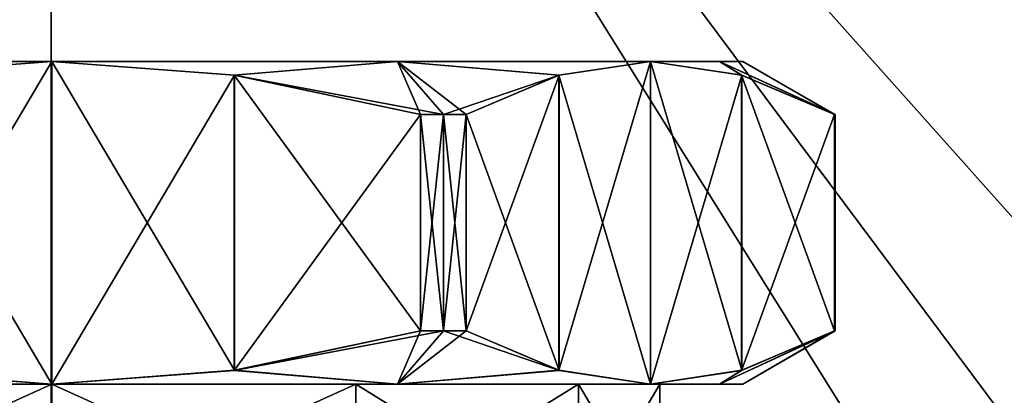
# Model space of a CAD drawing. Header units: metres. Extents: x -205 to 205, y -82 to 82.
# Tile 270 of 426: x -1 to 21, y 48 to 56. Entities that reach past the tile are written whole.
import ezdxf

# ---------------------------------------------------------------- set-up
doc = ezdxf.new("R2010")
doc.units = ezdxf.units.M
doc.layers.add('solid_PRT0003', color=7, linetype='CONTINUOUS')

msp = doc.modelspace()

# ---------------------------------------------------------------- linework, layer by layer
at = {"layer": 'solid_PRT0003'}
for points in [[(-200, -75), (-200, 75), (0, 75)], [(0, -75), (-200, -75), (0, 75)], [(-33.837666, 56.110996, 1.5), (-18.216194, 45.809784, 1.5), (0, 75, 1.5)], [(-18.216194, 45.809784, 1.5), (18.216194, 45.809784, 1.5), (0, 75, 1.5)], [(0, -75), (0, 75), (200, 75)], [(200, -75), (0, -75), (200, 75)], [(24.12355, 47.959885, 1.5), (33.837666, 56.110996, 1.5), (0, 75, 1.5)], [(21.359428, 46.364033, 1.5), (24.12355, 47.959885, 1.5), (0, 75, 1.5)], [(18.216194, 45.809784, 1.5), (21.359428, 46.364033, 1.5), (0, 75, 1.5)], [(155.12355, 47.959885, 1.5), (164.837662, 56.110996, 1.5), (0, 75, 1.5)], [(152.359421, 46.364033, 1.5), (155.12355, 47.959885, 1.5), (0, 75, 1.5)], [(82.463356, 59.144901, 1.5), (152.359421, 46.364033, 1.5), (0, 75, 1.5)], [(14.499654, 55.000076, 20.617714), (-14.478124, 55.000076, 20.617714), (-14.989235, 55.000076, 24.5)], [(15.010765, 55.000076, 24.5), (-14.989235, 55.000076, 24.5), (-14.478124, 55.000076, 28.382286)], [(15.010765, 55.000076, 24.5), (14.499654, 55.000076, 20.617714), (-14.989235, 55.000076, 24.5)], [(-14.478124, 55.000076, 20.617714), (13.001145, 55.000076, 17), (-12.979616, 55.000076, 17)], [(14.499654, 55.000076, 20.617714), (13.001145, 55.000076, 17), (-14.478124, 55.000076, 20.617714)], [(14.499654, 55.000076, 28.382286), (-14.478124, 55.000076, 28.382286), (-12.979616, 55.000076, 32)], [(14.499654, 55.000076, 28.382286), (15.010765, 55.000076, 24.5), (-14.478124, 55.000076, 28.382286)], [(-12.979616, 55.000076, 17), (13.001145, 55.000076, 17), (7.510765, 55.000076, 11.509619)], [(-7.489235, 55.000076, 11.509619), (-12.979616, 55.000076, 17), (7.510765, 55.000076, 11.509619)], [(-7.489235, 55.000076, 37.490379), (13.001145, 55.000076, 32), (-12.979616, 55.000076, 32)], [(14.499654, 55.000076, 28.382286), (-12.979616, 55.000076, 32), (13.001145, 55.000076, 32)], [(-7.489235, 55.000076, 11.509619), (0.010765, 55.000076, 9.5), (-3.948415, 54.703487, 9.5)], [(-7.489235, 55.000076, 11.509619), (7.510765, 55.000076, 11.509619), (0.010765, 55.000076, 9.5)], [(-7.489235, 55.000076, 37.490379), (-3.954724, 54.702557, 39.5), (0.010765, 55.000076, 39.5)], [(-7.489235, 55.000076, 37.490379), (0.010765, 55.000076, 39.5), (7.510765, 55.000076, 37.490379)], [(-7.489235, 55.000076, 37.490379), (7.510765, 55.000076, 37.490379), (13.001145, 55.000076, 32)], [(0.010765, 55.000076, 39.5), (-3.954724, 54.702557, 39.5), (0.010765, 48.000076, 39.5)], [(0.010765, 55.000076, 9.5), (0.010765, 48.000076, 9.5), (-3.954724, 48.297596, 9.5)], [(-3.948415, 54.703487, 9.5), (0.010765, 55.000076, 9.5), (-3.954724, 48.297596, 9.5)], [(0.010765, 55.000076, 39.5), (0.010765, 48.000076, 39.5), (3.976254, 48.297596, 39.5)], [(0.010765, 55.000076, 9.5), (3.976253, 54.702557, 9.5), (0.010765, 48.000076, 9.5)], [(3.969945, 54.703487, 39.5), (0.010765, 55.000076, 39.5), (3.976254, 48.297596, 39.5)], [(7.510765, 55.000076, 11.509619), (3.976253, 54.702557, 9.5), (0.010765, 55.000076, 9.5)], [(7.510765, 55.000076, 37.490379), (0.010765, 55.000076, 39.5), (3.969945, 54.703487, 39.5)], [(7.510765, 55.000076, 37.490379), (3.969945, 54.703487, 39.5), (8.510765, 53.845375, 39.222431)], [(7.510765, 55.000076, 11.509619), (8.010765, 53.845375, 9.5), (3.976253, 54.702557, 9.5)], [(7.510765, 55.000076, 11.509619), (8.510765, 53.845375, 9.777568), (8.010765, 53.845375, 9.5)], [(7.510765, 55.000076, 37.490379), (8.510765, 53.845375, 39.222431), (9.001145, 53.845375, 38.928204)], [(7.510765, 55.000076, 37.490379), (9.001145, 53.845375, 38.928204), (11.018401, 54.702557, 35.434216)], [(7.510765, 55.000076, 11.509619), (11.021556, 54.703487, 13.57125), (8.510765, 53.845375, 9.777568)], [(7.510765, 55.000076, 11.509619), (13.001145, 55.000076, 17), (11.021556, 54.703487, 13.57125)], [(7.510765, 55.000076, 37.490379), (11.018401, 54.702557, 35.434216), (13.001145, 55.000076, 32)], [(11.018401, 54.702557, 35.434216), (13.001145, 48.000076, 32), (13.001145, 55.000076, 32)], [(13.001145, 55.000076, 17), (13.001145, 48.000076, 17), (11.018401, 48.297596, 13.565786)], [(13.001145, 55.000076, 17), (11.018401, 48.297596, 13.565786), (11.021556, 54.703487, 13.57125)], [(14.983891, 48.297596, 28.565786), (13.001145, 55.000076, 32), (13.001145, 48.000076, 32)], [(14.983891, 54.702557, 20.434214), (13.001145, 48.000076, 17), (13.001145, 55.000076, 17)], [(14.983891, 54.702557, 20.434214), (13.001145, 55.000076, 17), (14.499654, 55.000076, 20.617714)], [(14.980736, 54.703487, 28.571249), (14.499654, 55.000076, 28.382286), (13.001145, 55.000076, 32)], [(14.983891, 48.297596, 28.565786), (14.980736, 54.703487, 28.571249), (13.001145, 55.000076, 32)], [(14.499654, 55.000076, 28.382286), (17.001146, 53.845375, 25.071796), (17.00836, 53.845375, 24.785938)], [(14.980736, 54.703487, 28.571249), (17.001146, 53.845375, 25.071796), (14.499654, 55.000076, 28.382286)], [(14.499654, 55.000076, 28.382286), (17.00836, 53.845375, 24.785938), (17.010765, 53.845375, 24.5)], [(14.499654, 55.000076, 28.382286), (17.010765, 53.845375, 24.5), (15.010765, 55.000076, 24.5)], [(15.010765, 55.000076, 24.5), (17.001146, 53.845375, 23.928204), (14.499654, 55.000076, 20.617714)], [(14.983891, 54.702557, 20.434214), (14.499654, 55.000076, 20.617714), (17.001146, 53.845375, 23.928204)], [(15.010765, 55.000076, 24.5), (17.010765, 53.845375, 24.5), (17.00836, 53.845375, 24.214062)], [(15.010765, 55.000076, 24.5), (17.00836, 53.845375, 24.214062), (17.001146, 53.845375, 23.928204)], [(-3.954724, 54.702557, 39.5), (-3.948415, 48.296665, 39.5), (0.010765, 48.000076, 39.5)], [(3.976253, 54.702557, 9.5), (3.969944, 48.296665, 9.5), (0.010765, 48.000076, 9.5)], [(3.976253, 54.702557, 9.5), (8.010765, 53.845375, 9.5), (3.969944, 48.296665, 9.5)], [(3.969945, 54.703487, 39.5), (3.976254, 48.297596, 39.5), (8.010765, 49.154774, 39.5)], [(3.969945, 54.703487, 39.5), (8.010765, 49.154774, 39.5), (8.010765, 53.845375, 39.5)], [(3.969945, 54.703487, 39.5), (8.010765, 53.845375, 39.5), (8.510765, 53.845375, 39.222431)], [(11.021556, 54.703487, 13.57125), (9.001145, 53.845375, 10.071796), (8.510765, 53.845375, 9.777568)], [(11.021556, 54.703487, 13.57125), (11.018401, 48.297596, 13.565786), (9.001145, 49.154774, 10.071796)], [(11.021556, 54.703487, 13.57125), (9.001145, 49.154774, 10.071796), (9.001145, 53.845375, 10.071796)], [(11.018401, 54.702557, 35.434216), (9.001145, 53.845375, 38.928204), (11.021556, 48.296665, 35.428749)], [(11.018401, 54.702557, 35.434216), (11.021556, 48.296665, 35.428749), (13.001145, 48.000076, 32)], [(14.980736, 48.296665, 20.428751), (13.001145, 48.000076, 17), (14.983891, 54.702557, 20.434214)], [(14.980736, 54.703487, 28.571249), (17.001146, 49.154774, 25.071796), (17.001146, 53.845375, 25.071796)], [(14.983891, 48.297596, 28.565786), (17.001146, 49.154774, 25.071796), (14.980736, 54.703487, 28.571249)], [(14.980736, 48.296665, 20.428751), (14.983891, 54.702557, 20.434214), (17.001146, 53.845375, 23.928204)], [(8.010765, 53.845375, 9.5), (8.010765, 49.154774, 9.5), (3.969944, 48.296665, 9.5)], [(8.510765, 53.845375, 9.777568), (8.510765, 49.154774, 9.777568), (8.010765, 49.154774, 9.5)], [(8.510765, 53.845375, 9.777568), (8.010765, 49.154774, 9.5), (8.010765, 53.845375, 9.5)], [(8.010765, 53.845375, 39.5), (8.010765, 49.154774, 39.5), (8.510765, 49.154774, 39.222431)], [(8.510765, 53.845375, 39.222431), (8.010765, 53.845375, 39.5), (8.510765, 49.154774, 39.222431)], [(9.001145, 53.845375, 10.071796), (9.001145, 49.154774, 10.071796), (8.510765, 49.154774, 9.777568)], [(8.510765, 53.845375, 9.777568), (9.001145, 53.845375, 10.071796), (8.510765, 49.154774, 9.777568)], [(8.510765, 53.845375, 39.222431), (8.510765, 49.154774, 39.222431), (9.001145, 49.154774, 38.928204)], [(8.510765, 53.845375, 39.222431), (9.001145, 49.154774, 38.928204), (9.001145, 53.845375, 38.928204)], [(9.001145, 53.845375, 38.928204), (9.001145, 49.154774, 38.928204), (11.021556, 48.296665, 35.428749)], [(14.980736, 48.296665, 20.428751), (17.001146, 53.845375, 23.928204), (17.001146, 49.154774, 23.928204)], [(17.001146, 53.845375, 25.071796), (17.001146, 49.154774, 25.071796), (17.00836, 49.154774, 24.785938)], [(17.00836, 53.845375, 24.785938), (17.001146, 53.845375, 25.071796), (17.00836, 49.154774, 24.785938)], [(17.001146, 49.154774, 23.928204), (17.001146, 53.845375, 23.928204), (17.00836, 53.845375, 24.214062)], [(17.00836, 49.154774, 24.214062), (17.001146, 49.154774, 23.928204), (17.00836, 53.845375, 24.214062)], [(17.00836, 53.845375, 24.785938), (17.00836, 49.154774, 24.785938), (17.010765, 49.154774, 24.5)], [(17.010765, 53.845375, 24.5), (17.00836, 53.845375, 24.785938), (17.010765, 49.154774, 24.5)], [(17.00836, 49.154774, 24.214062), (17.010765, 53.845375, 24.5), (17.010765, 49.154774, 24.5)], [(17.00836, 49.154774, 24.214062), (17.00836, 53.845375, 24.214062), (17.010765, 53.845375, 24.5)], [(8.510765, 49.154774, 9.777568), (7.510765, 48.000076, 11.509619), (3.969944, 48.296665, 9.5)], [(8.510765, 49.154774, 9.777568), (3.969944, 48.296665, 9.5), (8.010765, 49.154774, 9.5)], [(8.010765, 49.154774, 39.5), (3.976254, 48.297596, 39.5), (7.510765, 48.000076, 37.490379)], [(8.510765, 49.154774, 39.222431), (7.510765, 48.000076, 37.490379), (11.021556, 48.296665, 35.428749)], [(8.510765, 49.154774, 39.222431), (8.010765, 49.154774, 39.5), (7.510765, 48.000076, 37.490379)], [(9.001145, 49.154774, 10.071796), (11.018401, 48.297596, 13.565786), (7.510765, 48.000076, 11.509619)], [(8.510765, 49.154774, 9.777568), (9.001145, 49.154774, 10.071796), (7.510765, 48.000076, 11.509619)], [(8.510765, 49.154774, 39.222431), (11.021556, 48.296665, 35.428749), (9.001145, 49.154774, 38.928204)], [(17.001146, 49.154774, 25.071796), (14.499654, 48.000076, 28.382286), (15.010765, 48.000076, 24.5)], [(14.983891, 48.297596, 28.565786), (14.499654, 48.000076, 28.382286), (17.001146, 49.154774, 25.071796)], [(17.010765, 49.154774, 24.5), (15.010765, 48.000076, 24.5), (14.499654, 48.000076, 20.617714)], [(17.00836, 49.154774, 24.214062), (17.010765, 49.154774, 24.5), (14.499654, 48.000076, 20.617714)], [(17.00836, 49.154774, 24.214062), (14.499654, 48.000076, 20.617714), (17.001146, 49.154774, 23.928204)], [(14.980736, 48.296665, 20.428751), (17.001146, 49.154774, 23.928204), (14.499654, 48.000076, 20.617714)], [(17.00836, 49.154774, 24.785938), (15.010765, 48.000076, 24.5), (17.010765, 49.154774, 24.5)], [(17.001146, 49.154774, 25.071796), (15.010765, 48.000076, 24.5), (17.00836, 49.154774, 24.785938)], [(-3.954724, 48.297596, 9.5), (0.010765, 48.000076, 9.5), (-7.489235, 48.000076, 11.509619)], [(-3.948415, 48.296665, 39.5), (-7.489235, 48.000076, 37.490379), (0.010765, 48.000076, 39.5)], [(3.976254, 48.297596, 39.5), (0.010765, 48.000076, 39.5), (7.510765, 48.000076, 37.490379)], [(3.969944, 48.296665, 9.5), (7.510765, 48.000076, 11.509619), (0.010765, 48.000076, 9.5)], [(11.018401, 48.297596, 13.565786), (13.001145, 48.000076, 17), (7.510765, 48.000076, 11.509619)], [(11.021556, 48.296665, 35.428749), (7.510765, 48.000076, 37.490379), (13.001145, 48.000076, 32)], [(14.983891, 48.297596, 28.565786), (13.001145, 48.000076, 32), (14.499654, 48.000076, 28.382286)], [(14.980736, 48.296665, 20.428751), (14.499654, 48.000076, 20.617714), (13.001145, 48.000076, 17)], [(-7.489235, 48.000076, 37.490379), (-6.589241, 48.000076, 35.93153), (0.010774, 48.000076, 37.700001)], [(0.010765, 48.000076, 39.5), (-7.489235, 48.000076, 37.490379), (0.010774, 48.000076, 37.700001)], [(-7.489235, 48.000076, 11.509619), (0.010756, 48.000076, 11.299997), (-6.589254, 48.000076, 13.06848)], [(-7.489235, 48.000076, 11.509619), (0.010765, 48.000076, 9.5), (0.010756, 48.000076, 11.299997)], [(-6.589254, 48.000076, 13.06848), (0.010756, 48.000076, 11.299997), (-6.589204, 45, 13.06845)], [(-6.589241, 48.000076, 35.93153), (-6.589204, 45, 35.931549), (0.010765, 45, 37.699997)], [(0.010774, 48.000076, 37.700001), (-6.589241, 48.000076, 35.93153), (0.010765, 45, 37.699997)], [(0.010756, 48.000076, 11.299997), (0.010765, 45, 11.300004), (-6.589204, 45, 13.06845)], [(0.010756, 48.000076, 11.299997), (6.61077, 48.000076, 13.068472), (0.010765, 45, 11.300004)], [(7.510765, 48.000076, 11.509619), (6.61077, 48.000076, 13.068472), (0.010756, 48.000076, 11.299997)], [(0.010765, 48.000076, 9.5), (7.510765, 48.000076, 11.509619), (0.010756, 48.000076, 11.299997)], [(6.61077, 48.000076, 13.068472), (6.610734, 45, 13.06845), (0.010765, 45, 11.300004)], [(0.010774, 48.000076, 37.700001), (0.010765, 45, 37.699997), (6.610734, 45, 35.931549)], [(7.510765, 48.000076, 37.490379), (0.010765, 48.000076, 39.5), (0.010774, 48.000076, 37.700001)], [(6.610784, 48.000076, 35.931522), (0.010774, 48.000076, 37.700001), (6.610734, 45, 35.931549)], [(7.510765, 48.000076, 37.490379), (0.010774, 48.000076, 37.700001), (6.610784, 48.000076, 35.931522)], [(11.442201, 48.000076, 17.899836), (11.442278, 45, 17.899963), (6.610734, 45, 13.06845)], [(6.61077, 48.000076, 13.068472), (11.442201, 48.000076, 17.899836), (6.610734, 45, 13.06845)], [(6.610784, 48.000076, 35.931522), (6.610734, 45, 35.931549), (11.442278, 45, 31.100037)], [(13.001145, 48.000076, 17), (11.442201, 48.000076, 17.899836), (6.61077, 48.000076, 13.068472)], [(7.510765, 48.000076, 11.509619), (13.001145, 48.000076, 17), (6.61077, 48.000076, 13.068472)], [(11.442213, 48.000076, 31.100143), (6.610784, 48.000076, 35.931522), (11.442278, 45, 31.100037)], [(13.001145, 48.000076, 32), (6.610784, 48.000076, 35.931522), (11.442213, 48.000076, 31.100143)], [(13.001145, 48.000076, 32), (7.510765, 48.000076, 37.490379), (6.610784, 48.000076, 35.931522)], [(11.442201, 48.000076, 17.899836), (13.210765, 48.000076, 24.5), (11.442278, 45, 17.899963)], [(15.010765, 48.000076, 24.5), (13.210765, 48.000076, 24.5), (11.442201, 48.000076, 17.899836)], [(14.499654, 48.000076, 20.617714), (15.010765, 48.000076, 24.5), (11.442201, 48.000076, 17.899836)], [(13.001145, 48.000076, 17), (14.499654, 48.000076, 20.617714), (11.442201, 48.000076, 17.899836)], [(11.442213, 48.000076, 31.100143), (11.442278, 45, 31.100037), (13.210765, 45, 24.5)], [(13.210765, 48.000076, 24.5), (11.442213, 48.000076, 31.100143), (13.210765, 45, 24.5)], [(14.499654, 48.000076, 28.382286), (11.442213, 48.000076, 31.100143), (13.210765, 48.000076, 24.5)], [(14.499654, 48.000076, 28.382286), (13.001145, 48.000076, 32), (11.442213, 48.000076, 31.100143)], [(13.210765, 48.000076, 24.5), (13.210765, 45, 24.5), (11.442278, 45, 17.899963)], [(15.010765, 48.000076, 24.5), (14.499654, 48.000076, 28.382286), (13.210765, 48.000076, 24.5)], [(18.216194, 45.275261, 1.654846), (24.12355, 47.959885, 1.5), (21.359428, 46.364033, 1.5)], [(24.467134, 47.550419, 1.654846), (24.12355, 47.959885, 1.5), (18.216194, 45.275261, 1.654846)]]:
    msp.add_3dface(points, dxfattribs=at)

doc.saveas('drawing.dxf')
